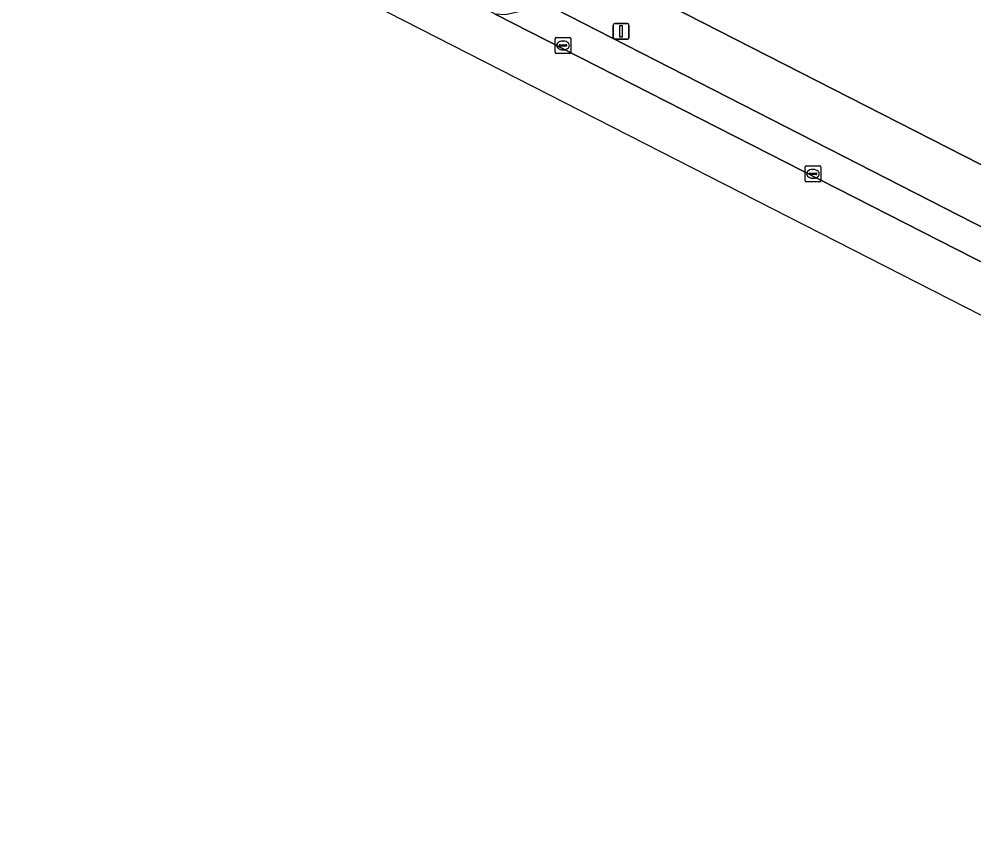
# Model space of a CAD drawing. Extents: x 159960 to 160866, y 382700 to 383354.
# Drawn here: x 160204.4 to 160264.8, y 382913.1 to 382964.9 of the extents above; entities that cross this region are included whole.
import ezdxf

# ---------------------------------------------------------------- set-up
doc = ezdxf.new("R2010")
doc.units = 0
for name, color, linetype in [('IMGEO_Groenvoorziening', 7, 'Continuous'), ('IMGEO_Kolk', 7, 'Continuous'), ('IMGEO_Lichtmast', 7, 'Continuous'), ('IMGEO_Parkeervlak_open', 7, 'Continuous'), ('IMGEO_Rijbaan_lokaal_open', 7, 'Continuous'), ('IMGEO_Voetpad_open', 7, 'Continuous')]:
    doc.layers.add(name, color=color, linetype=linetype)

msp = doc.modelspace()

# ---------------------------------------------------------------- linework, layer by layer
at = {"layer": 'IMGEO_Groenvoorziening'}
msp.add_lwpolyline([(160244.285, 382966.435), (160244.529, 382966.314), (160274.502, 382951.013), (160346.467, 382914.274), (160346.839, 382914.085)], dxfattribs=at)
at = {"layer": 'IMGEO_Kolk'}
for p, q in [((160238.318, 382962.841), (160238.318, 382963.693)), ((160238.393, 382963.767), (160239.245, 382963.767)), ((160238.577, 382963.261), (160238.577, 382963.273)), ((160239.015, 382963.224), (160238.617, 382963.224)), ((160238.62, 382963.31), (160239.018, 382963.31)), ((160238.806, 382963.547), (160238.831, 382963.547)), ((160239.061, 382963.273), (160239.061, 382963.261)), ((160239.319, 382963.693), (160239.319, 382962.841)), ((160239.245, 382962.767), (160238.393, 382962.767)), ((160238.829, 382962.987), (160238.804, 382962.987)), ((160254.129, 382954.719), (160254.129, 382955.571)), ((160254.204, 382955.645), (160255.056, 382955.645)), ((160254.617, 382955.425), (160254.642, 382955.425)), ((160255.13, 382955.571), (160255.13, 382954.719)), ((160254.388, 382955.139), (160254.388, 382955.151)), ((160254.826, 382955.102), (160254.428, 382955.102)), ((160254.431, 382955.188), (160254.829, 382955.188)), ((160254.64, 382954.865), (160254.615, 382954.865)), ((160254.872, 382955.151), (160254.872, 382955.139)), ((160255.056, 382954.645), (160254.204, 382954.645))]:
    msp.add_line(p, q, dxfattribs=at)
for points in [[(160238.318, 382962.841), (160238.318, 382963.693)], [(160238.393, 382963.767), (160239.245, 382963.767)], [(160239.319, 382963.693), (160239.319, 382962.841)], [(160239.245, 382962.767), (160238.393, 382962.767)], [(160254.129, 382954.719), (160254.129, 382955.571)], [(160254.204, 382955.645), (160255.056, 382955.645)], [(160255.13, 382955.571), (160255.13, 382954.719)], [(160255.056, 382954.645), (160254.204, 382954.645)]]:
    msp.add_lwpolyline(points, dxfattribs=at)
for centre, radius, start, end in [((160238.395, 382963.691), 0.0765, 91.55205, 178.44795), ((160238.395, 382963.691), 0.0765, 91.55205, 178.44795), ((160238.617, 382963.27), 0.0403, 85.87752, 175.75265), ((160238.614, 382963.26), 0.0366, 178.93798, 274.71019), ((160239.018, 382963.267), 0.043, 264.86636, 352.45326), ((160239.022, 382963.272), 0.0386, 1.73085, 96.63898), ((160239.243, 382963.691), 0.0765, 1.55205, 88.44795), ((160239.243, 382963.691), 0.0765, 1.55205, 88.44795), ((160238.395, 382962.843), 0.0765, 181.55205, 268.44795), ((160238.395, 382962.843), 0.0765, 181.55205, 268.44795), ((160239.243, 382962.843), 0.0765, 271.55205, 358.44795), ((160239.243, 382962.843), 0.0765, 271.55205, 358.44795), ((160254.206, 382955.569), 0.0765, 91.55205, 178.44795), ((160254.206, 382955.569), 0.0765, 91.55205, 178.44795), ((160255.054, 382955.569), 0.0765, 1.55205, 88.44795), ((160255.054, 382955.569), 0.0765, 1.55205, 88.44795), ((160254.206, 382954.721), 0.0765, 181.55205, 268.44795), ((160254.206, 382954.721), 0.0765, 181.55205, 268.44795), ((160254.428, 382955.148), 0.0403, 85.87752, 175.75265), ((160254.425, 382955.138), 0.0366, 178.93798, 274.71019), ((160254.829, 382955.145), 0.043, 264.86636, 352.45326), ((160254.833, 382955.15), 0.0386, 1.73085, 96.63898), ((160255.054, 382954.721), 0.0765, 271.55205, 358.44795), ((160255.054, 382954.721), 0.0765, 271.55205, 358.44795)]:
    msp.add_arc(centre, radius, start, end, dxfattribs=at)
for centre, major_axis, ratio, start_param, end_param in [((160238.805, 382963.267), (-0.387, 0.002), 0.722429, 4.712389, 7.853982), ((160238.83, 382963.267), (-0.39, 0.002), 0.717154, 1.570796, 4.712389), ((160254.616, 382955.145), (-0.387, 0.002), 0.722429, 4.712389, 7.853982), ((160254.641, 382955.145), (-0.39, 0.002), 0.717154, 1.570796, 4.712389)]:
    msp.add_ellipse(centre, major_axis=major_axis, ratio=ratio, start_param=start_param, end_param=end_param, dxfattribs=at)
at = {"layer": 'IMGEO_Lichtmast'}
for p, q in [((160241.994, 382963.756), (160241.994, 382964.556)), ((160241.994, 382964.556), (160241.994, 382963.756)), ((160242.094, 382964.656), (160242.884, 382964.656)), ((160242.884, 382964.656), (160242.094, 382964.656)), ((160242.984, 382964.556), (160242.984, 382963.756)), ((160242.984, 382963.756), (160242.984, 382964.556)), ((160242.884, 382963.656), (160242.094, 382963.656)), ((160242.094, 382963.656), (160242.884, 382963.656))]:
    msp.add_line(p, q, dxfattribs=at)
msp.add_lwpolyline([(160242.414, 382964.531), (160242.564, 382964.531), (160242.564, 382963.781), (160242.414, 382963.781), (160242.414, 382964.531)], dxfattribs=at)
for centre, start, end in [((160242.094, 382964.556), 90, 180), ((160242.094, 382964.556), 90, 180), ((160242.884, 382964.556), 0, 90), ((160242.884, 382964.556), 360, 90), ((160242.094, 382963.756), 180, 270), ((160242.094, 382963.756), 180, 270), ((160242.884, 382963.756), 270, 0), ((160242.884, 382963.756), 270, 0)]:
    msp.add_arc(centre, 0.1, start, end, dxfattribs=at)
at = {"layer": 'IMGEO_Parkeervlak_open'}
msp.add_lwpolyline([(160237.406, 382965.704), (160235.172, 382965.213), (160234.53, 382965.25), (160277.799, 382943.195), (160278.689, 382944.938), (160272.983, 382947.855), (160238.269, 382965.603)], dxfattribs=at)
at = {"layer": 'IMGEO_Rijbaan_lokaal_open'}
msp.add_lwpolyline([(160276.427, 382940.509), (160276.427, 382940.509), (160277.799, 382943.195), (160234.53, 382965.25), (160234.37, 382965.333), (160221.466, 382972.141), (160213.891, 382975.973), (160206.512, 382980.099), (160206.182, 382980.31), (160204.4, 382977.293)], close=True, dxfattribs=at)
at = {"layer": 'IMGEO_Voetpad_open'}
for points in [[(160274.502, 382951.013), (160244.529, 382966.314), (160244.285, 382966.435), (160232.768, 382972.147)], [(160238.269, 382965.603), (160272.983, 382947.855), (160278.689, 382944.938), (160283.096, 382942.668), (160341.004, 382913.133)]]:
    msp.add_lwpolyline(points, dxfattribs=at)

doc.saveas('drawing.dxf')
